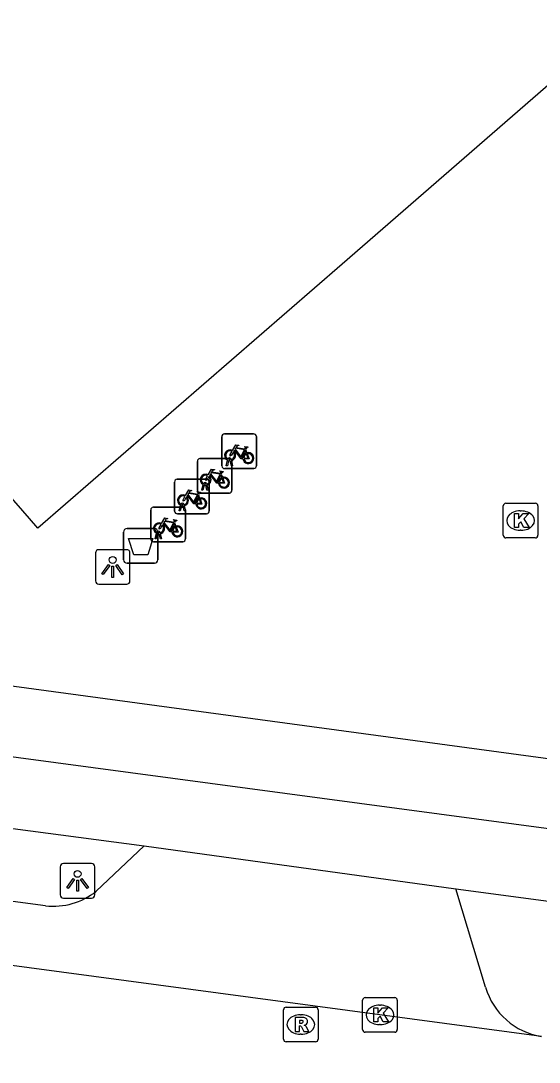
# Model space of a CAD drawing. Extents: x 155888 to 156864, y 383882 to 384671.
# Drawn here: x 156212.56 to 156227.53, y 383977.13 to 384007.22 of the extents above; entities that cross this region are included whole.
import ezdxf

# ---------------------------------------------------------------- set-up
doc = ezdxf.new("R2010")
doc.units = 0
for name, color, linetype in [('IMGEO_Afvalbak', 7, 'Continuous'), ('IMGEO_Fietsenrek', 7, 'Continuous'), ('IMGEO_Kolk', 7, 'Continuous'), ('IMGEO_Lichtpunt', 7, 'Continuous'), ('IMGEO_Pand', 7, 'Continuous'), ('IMGEO_Rijbaan_lokaal_gesloten', 7, 'Continuous'), ('IMGEO_Rioolput', 7, 'Continuous'), ('IMGEO_Voetpad_open', 7, 'Continuous')]:
    doc.layers.add(name, color=color, linetype=linetype)

msp = doc.modelspace()

# ---------------------------------------------------------------- linework, layer by layer
at = {"layer": 'IMGEO_Afvalbak'}
for p, q in [((156215.525, 383991.645), (156215.525, 383992.445)), ((156215.525, 383992.445), (156215.525, 383991.645)), ((156215.625, 383992.545), (156216.415, 383992.545)), ((156216.415, 383992.545), (156215.625, 383992.545)), ((156216.515, 383992.445), (156216.515, 383991.645)), ((156216.515, 383991.645), (156216.515, 383992.445)), ((156216.415, 383991.545), (156215.625, 383991.545)), ((156215.625, 383991.545), (156216.415, 383991.545))]:
    msp.add_line(p, q, dxfattribs=at)
msp.add_lwpolyline([(156215.668, 383992.259), (156216.372, 383992.259), (156216.223, 383991.789), (156215.817, 383991.789), (156215.668, 383992.259)], dxfattribs=at)
for centre, start, end in [((156215.625, 383992.445), 90, 180), ((156215.625, 383992.445), 90, 180), ((156216.415, 383992.445), 0, 90), ((156216.415, 383992.445), 360, 90), ((156215.625, 383991.645), 180, 270), ((156215.625, 383991.645), 180, 270), ((156216.415, 383991.645), 270, 0), ((156216.415, 383991.645), 270, 0)]:
    msp.add_arc(centre, 0.1, start, end, dxfattribs=at)
at = {"layer": 'IMGEO_Fietsenrek'}
for p, q in [((156218.363, 383994.355), (156218.363, 383995.196)), ((156218.363, 383995.196), (156218.363, 383994.355)), ((156218.438, 383995.28), (156219.279, 383995.28)), ((156219.279, 383995.28), (156218.438, 383995.28)), ((156219.363, 383995.205), (156219.363, 383994.364)), ((156219.363, 383994.364), (156219.363, 383995.205)), ((156219.05, 383994.829), (156219.086, 383994.734)), ((156217.656, 383993.648), (156217.656, 383994.489)), ((156217.656, 383994.489), (156217.656, 383993.648)), ((156217.731, 383994.573), (156218.572, 383994.573)), ((156218.572, 383994.573), (156217.731, 383994.573)), ((156218.49, 383994.364), (156218.529, 383994.524)), ((156218.559, 383994.512), (156218.524, 383994.364)), ((156218.601, 383994.536), (156218.6, 383994.54)), ((156218.642, 383994.364), (156218.608, 383994.506)), ((156218.632, 383994.547), (156218.633, 383994.54)), ((156218.64, 383994.51), (156218.675, 383994.364)), ((156218.656, 383994.498), (156218.656, 383993.657)), ((156218.656, 383993.657), (156218.656, 383994.498)), ((156219.288, 383994.28), (156218.447, 383994.28)), ((156218.447, 383994.28), (156219.288, 383994.28)), ((156218.524, 383994.364), (156218.49, 383994.364)), ((156218.675, 383994.364), (156218.642, 383994.364)), ((156217, 383993.05), (156217, 383993.891)), ((156217, 383993.891), (156217, 383993.05)), ((156217.075, 383993.975), (156217.916, 383993.975)), ((156217.916, 383993.975), (156217.075, 383993.975)), ((156218, 383993.9), (156218, 383993.059)), ((156218, 383993.059), (156218, 383993.9)), ((156218.343, 383994.122), (156218.379, 383994.027)), ((156218.581, 383993.573), (156217.74, 383993.573)), ((156217.74, 383993.573), (156218.581, 383993.573)), ((156217.783, 383993.657), (156217.822, 383993.817)), ((156217.817, 383993.657), (156217.783, 383993.657)), ((156217.852, 383993.805), (156217.817, 383993.657)), ((156217.894, 383993.829), (156217.893, 383993.833)), ((156217.935, 383993.657), (156217.901, 383993.799)), ((156217.925, 383993.84), (156217.926, 383993.833)), ((156217.933, 383993.803), (156217.968, 383993.657)), ((156217.968, 383993.657), (156217.935, 383993.657)), ((156217.687, 383993.524), (156217.723, 383993.429)), ((156216.31, 383992.241), (156216.31, 383993.082)), ((156216.31, 383993.082), (156216.31, 383992.241)), ((156216.385, 383993.166), (156217.226, 383993.166)), ((156217.226, 383993.166), (156216.385, 383993.166)), ((156217.925, 383992.975), (156217.084, 383992.975)), ((156217.084, 383992.975), (156217.925, 383992.975)), ((156217.127, 383993.059), (156217.166, 383993.219)), ((156217.161, 383993.059), (156217.127, 383993.059)), ((156217.196, 383993.207), (156217.161, 383993.059)), ((156217.238, 383993.231), (156217.237, 383993.235)), ((156217.279, 383993.059), (156217.245, 383993.201)), ((156217.269, 383993.242), (156217.27, 383993.235)), ((156217.277, 383993.205), (156217.312, 383993.059)), ((156217.312, 383993.059), (156217.279, 383993.059)), ((156217.31, 383993.091), (156217.31, 383992.25)), ((156217.31, 383992.25), (156217.31, 383993.091)), ((156216.997, 383992.715), (156217.033, 383992.62)), ((156216.437, 383992.25), (156216.476, 383992.41)), ((156216.506, 383992.398), (156216.471, 383992.25)), ((156216.548, 383992.422), (156216.547, 383992.426)), ((156216.589, 383992.25), (156216.555, 383992.392)), ((156216.579, 383992.433), (156216.58, 383992.426)), ((156216.587, 383992.396), (156216.622, 383992.25)), ((156217.235, 383992.166), (156216.394, 383992.166)), ((156216.394, 383992.166), (156217.235, 383992.166)), ((156216.471, 383992.25), (156216.437, 383992.25)), ((156216.622, 383992.25), (156216.589, 383992.25))]:
    msp.add_line(p, q, dxfattribs=at)
for points in [[(156218.697, 383994.754), (156218.645, 383994.664), (156218.605, 383994.639), (156218.606, 383994.686), (156218.661, 383994.78)], [(156218.676, 383994.806), (156218.771, 383994.97), (156218.857, 383994.956), (156218.859, 383994.947), (156218.803, 383994.936), (156218.776, 383994.891), (156219.032, 383994.85)], [(156218.972, 383994.562), (156218.922, 383994.562), (156218.731, 383994.813), (156218.712, 383994.781)], [(156219.019, 383994.825), (156218.762, 383994.866), (156218.745, 383994.837), (156218.912, 383994.617), (156219.019, 383994.825)], [(156219.067, 383994.727), (156219.037, 383994.804), (156218.928, 383994.586), (156218.971, 383994.586)], [(156219.032, 383994.85), (156219.057, 383994.899), (156219.051, 383994.903), (156219.028, 383994.907), (156219.016, 383994.914), (156219.015, 383994.917), (156219.017, 383994.922), (156219.112, 383994.907), (156219.114, 383994.897), (156219.104, 383994.884), (156219.092, 383994.878), (156219.078, 383994.884), (156219.05, 383994.829)], [(156219.001, 383994.586), (156219.121, 383994.585), (156219.077, 383994.699)], [(156219.097, 383994.706), (156219.152, 383994.561), (156219.002, 383994.561)], [(156217.969, 383994.099), (156218.064, 383994.263), (156218.15, 383994.249), (156218.152, 383994.24), (156218.096, 383994.229), (156218.069, 383994.184), (156218.325, 383994.143)], [(156218.325, 383994.143), (156218.35, 383994.192), (156218.344, 383994.196), (156218.321, 383994.2), (156218.309, 383994.207), (156218.308, 383994.21), (156218.31, 383994.215), (156218.405, 383994.2), (156218.407, 383994.19), (156218.397, 383994.177), (156218.385, 383994.171), (156218.371, 383994.177), (156218.343, 383994.122)], [(156217.99, 383994.047), (156217.938, 383993.957), (156217.898, 383993.932), (156217.899, 383993.979), (156217.954, 383994.073)], [(156218.265, 383993.855), (156218.215, 383993.855), (156218.024, 383994.106), (156218.005, 383994.074)], [(156218.312, 383994.118), (156218.055, 383994.159), (156218.038, 383994.13), (156218.205, 383993.91), (156218.312, 383994.118)], [(156218.36, 383994.02), (156218.33, 383994.097), (156218.221, 383993.879), (156218.264, 383993.879)], [(156218.294, 383993.879), (156218.414, 383993.878), (156218.37, 383993.992)], [(156218.39, 383993.999), (156218.445, 383993.854), (156218.295, 383993.854)], [(156217.313, 383993.501), (156217.408, 383993.665), (156217.494, 383993.651), (156217.496, 383993.642), (156217.44, 383993.631), (156217.413, 383993.586), (156217.669, 383993.545)], [(156217.669, 383993.545), (156217.694, 383993.594), (156217.688, 383993.598), (156217.665, 383993.602), (156217.653, 383993.609), (156217.652, 383993.612), (156217.654, 383993.617), (156217.749, 383993.602), (156217.751, 383993.592), (156217.741, 383993.579), (156217.729, 383993.573), (156217.715, 383993.579), (156217.687, 383993.524)], [(156217.334, 383993.449), (156217.282, 383993.359), (156217.242, 383993.334), (156217.243, 383993.381), (156217.298, 383993.475)], [(156217.609, 383993.257), (156217.559, 383993.257), (156217.368, 383993.508), (156217.349, 383993.476)], [(156217.656, 383993.52), (156217.399, 383993.561), (156217.382, 383993.532), (156217.549, 383993.312), (156217.656, 383993.52)], [(156217.704, 383993.422), (156217.674, 383993.499), (156217.565, 383993.281), (156217.608, 383993.281)], [(156217.638, 383993.281), (156217.758, 383993.28), (156217.714, 383993.394)], [(156217.734, 383993.401), (156217.789, 383993.256), (156217.639, 383993.256)], [(156216.644, 383992.64), (156216.592, 383992.55), (156216.552, 383992.525), (156216.553, 383992.572), (156216.608, 383992.666)], [(156216.623, 383992.692), (156216.718, 383992.856), (156216.804, 383992.842), (156216.806, 383992.833), (156216.75, 383992.822), (156216.723, 383992.777), (156216.979, 383992.736)], [(156216.919, 383992.448), (156216.869, 383992.448), (156216.678, 383992.699), (156216.659, 383992.667)], [(156216.966, 383992.711), (156216.709, 383992.752), (156216.692, 383992.723), (156216.859, 383992.503), (156216.966, 383992.711)], [(156217.014, 383992.613), (156216.984, 383992.69), (156216.875, 383992.472), (156216.918, 383992.472)], [(156216.979, 383992.736), (156217.004, 383992.785), (156216.998, 383992.789), (156216.975, 383992.793), (156216.963, 383992.8), (156216.962, 383992.803), (156216.964, 383992.808), (156217.059, 383992.793), (156217.061, 383992.783), (156217.051, 383992.77), (156217.039, 383992.764), (156217.025, 383992.77), (156216.997, 383992.715)], [(156216.948, 383992.472), (156217.068, 383992.471), (156217.024, 383992.585)], [(156217.044, 383992.592), (156217.099, 383992.447), (156216.949, 383992.447)]]:
    msp.add_lwpolyline(points, dxfattribs=at)
for centre, radius, start, end in [((156218.441, 383995.202), 0.0779, 92.4484, 184.2845), ((156218.441, 383995.202), 0.0779, 92.4484, 184.2845), ((156219.285, 383995.202), 0.0779, 2.4484, 94.2845), ((156219.285, 383995.202), 0.0779, 2.4484, 94.2845), ((156218.603, 383994.665), 0.159, 62.6766, 242.1369), ((156218.603, 383994.665), 0.129, 63.3192, 238.903), ((156218.603, 383994.665), 0.159, 283.5766, 46.6042), ((156217.734, 383994.495), 0.0779, 92.4484, 184.2845), ((156217.734, 383994.495), 0.0779, 92.4484, 184.2845), ((156218.583, 383994.536), 0.0499, 12.8025, 158.6934), ((156218.603, 383994.665), 0.159, 253.9967, 271.7867), ((156218.583, 383994.536), 0.0174, 12.8025, 163.4502), ((156218.603, 383994.665), 0.129, 253.415, 269.0204), ((156218.578, 383994.495), 0.0779, 2.4484, 94.2845), ((156218.578, 383994.495), 0.0779, 2.4484, 94.2845), ((156218.603, 383994.665), 0.129, 283.6043, 43.4302), ((156219.13, 383994.581), 0.159, 113.3408, 178.3217), ((156219.13, 383994.581), 0.159, 187.0065, 105.7708), ((156219.13, 383994.581), 0.129, 113.923, 177.9556), ((156219.13, 383994.581), 0.129, 188.6715, 104.5883), ((156218.441, 383994.358), 0.0779, 182.4484, 274.2845), ((156218.441, 383994.358), 0.0779, 182.4484, 274.2845), ((156219.285, 383994.358), 0.0779, 272.4484, 4.2845), ((156219.285, 383994.358), 0.0779, 272.4484, 4.2845), ((156217.078, 383993.897), 0.0779, 92.4484, 184.2845), ((156217.078, 383993.897), 0.0779, 92.4484, 184.2845), ((156217.896, 383993.958), 0.159, 62.6766, 242.1369), ((156217.896, 383993.958), 0.129, 63.3192, 238.903), ((156217.876, 383993.829), 0.0499, 12.8025, 158.6934), ((156217.922, 383993.897), 0.0779, 2.4484, 94.2845), ((156217.922, 383993.897), 0.0779, 2.4484, 94.2845), ((156217.896, 383993.958), 0.129, 283.6043, 43.4302), ((156217.896, 383993.958), 0.159, 283.5766, 46.6042), ((156218.423, 383993.874), 0.159, 113.3408, 178.3217), ((156218.423, 383993.874), 0.159, 187.0065, 105.7708), ((156218.423, 383993.874), 0.129, 113.923, 177.9556), ((156218.423, 383993.874), 0.129, 188.6715, 104.5883), ((156217.734, 383993.651), 0.0779, 182.4484, 274.2845), ((156217.734, 383993.651), 0.0779, 182.4484, 274.2845), ((156217.896, 383993.958), 0.159, 253.9967, 271.7867), ((156217.876, 383993.829), 0.0174, 12.8025, 163.4502), ((156217.896, 383993.958), 0.129, 253.415, 269.0204), ((156218.578, 383993.651), 0.0779, 272.4484, 4.2845), ((156218.578, 383993.651), 0.0779, 272.4484, 4.2845), ((156217.24, 383993.36), 0.159, 62.6766, 242.1369), ((156217.24, 383993.36), 0.129, 63.3192, 238.903), ((156217.22, 383993.231), 0.0499, 12.8025, 158.6934), ((156217.24, 383993.36), 0.129, 283.6043, 43.4302), ((156217.24, 383993.36), 0.159, 283.5766, 46.6042), ((156217.767, 383993.276), 0.159, 113.3408, 178.3217), ((156217.767, 383993.276), 0.159, 187.0065, 105.7708), ((156217.767, 383993.276), 0.129, 113.923, 177.9556), ((156217.767, 383993.276), 0.129, 188.6715, 104.5883), ((156216.388, 383993.088), 0.0779, 92.4484, 184.2845), ((156216.388, 383993.088), 0.0779, 92.4484, 184.2845), ((156217.078, 383993.053), 0.0779, 182.4484, 274.2845), ((156217.078, 383993.053), 0.0779, 182.4484, 274.2845), ((156217.24, 383993.36), 0.159, 253.9967, 271.7867), ((156217.22, 383993.231), 0.0174, 12.8025, 163.4502), ((156217.24, 383993.36), 0.129, 253.415, 269.0204), ((156217.232, 383993.088), 0.0779, 2.4484, 94.2845), ((156217.232, 383993.088), 0.0779, 2.4484, 94.2845), ((156217.922, 383993.053), 0.0779, 272.4484, 4.2845), ((156217.922, 383993.053), 0.0779, 272.4484, 4.2845), ((156216.55, 383992.551), 0.159, 62.6766, 242.1369), ((156216.55, 383992.551), 0.129, 63.3192, 238.903), ((156216.55, 383992.551), 0.159, 283.5766, 46.6042), ((156216.53, 383992.422), 0.0499, 12.8025, 158.6934), ((156216.55, 383992.551), 0.159, 253.9967, 271.7867), ((156216.53, 383992.422), 0.0174, 12.8025, 163.4502), ((156216.55, 383992.551), 0.129, 253.415, 269.0204), ((156216.55, 383992.551), 0.129, 283.6043, 43.4302), ((156217.077, 383992.467), 0.159, 113.3408, 178.3217), ((156217.077, 383992.467), 0.159, 187.0065, 105.7708), ((156217.077, 383992.467), 0.129, 113.923, 177.9556), ((156217.077, 383992.467), 0.129, 188.6715, 104.5883), ((156216.388, 383992.244), 0.0779, 182.4484, 274.2845), ((156216.388, 383992.244), 0.0779, 182.4484, 274.2845), ((156217.232, 383992.244), 0.0779, 272.4484, 4.2845), ((156217.232, 383992.244), 0.0779, 272.4484, 4.2845)]:
    msp.add_arc(centre, radius, start, end, dxfattribs=at)
at = {"layer": 'IMGEO_Kolk'}
for p, q in [((156226.568, 383993.277), (156227.42, 383993.277)), ((156226.493, 383992.351), (156226.493, 383993.203)), ((156226.981, 383993.057), (156227.006, 383993.057)), ((156227.494, 383993.203), (156227.494, 383992.351)), ((156227.004, 383992.497), (156226.979, 383992.497)), ((156227.42, 383992.277), (156226.568, 383992.277)), ((156222.431, 383978.066), (156222.431, 383978.918)), ((156222.506, 383978.992), (156223.358, 383978.992)), ((156223.432, 383978.918), (156223.432, 383978.066)), ((156222.919, 383978.772), (156222.944, 383978.772)), ((156223.358, 383977.992), (156222.506, 383977.992)), ((156222.942, 383978.212), (156222.917, 383978.212))]:
    msp.add_line(p, q, dxfattribs=at)
for points in [[(156226.568, 383993.277), (156227.42, 383993.277)], [(156226.493, 383992.351), (156226.493, 383993.203)], [(156226.814, 383992.977), (156226.937, 383992.977), (156226.937, 383992.826), (156227.067, 383992.977), (156227.231, 383992.977), (156227.085, 383992.826), (156227.238, 383992.577), (156227.086, 383992.577), (156227.001, 383992.741), (156226.937, 383992.674), (156226.937, 383992.577), (156226.814, 383992.577), (156226.814, 383992.977)], [(156227.494, 383993.203), (156227.494, 383992.351)], [(156227.42, 383992.277), (156226.568, 383992.277)], [(156222.431, 383978.066), (156222.431, 383978.918)], [(156222.506, 383978.992), (156223.358, 383978.992)], [(156223.432, 383978.918), (156223.432, 383978.066)], [(156222.752, 383978.692), (156222.875, 383978.692), (156222.875, 383978.541), (156223.005, 383978.692), (156223.169, 383978.692), (156223.023, 383978.541), (156223.176, 383978.292), (156223.024, 383978.292), (156222.939, 383978.456), (156222.875, 383978.389), (156222.875, 383978.292), (156222.752, 383978.292), (156222.752, 383978.692)], [(156223.358, 383977.992), (156222.506, 383977.992)]]:
    msp.add_lwpolyline(points, dxfattribs=at)
for centre, start, end in [((156226.57, 383993.201), 91.552, 178.448), ((156226.57, 383993.201), 91.552, 178.448), ((156227.418, 383993.201), 1.552, 88.448), ((156227.418, 383993.201), 1.552, 88.448), ((156226.57, 383992.353), 181.552, 268.448), ((156226.57, 383992.353), 181.552, 268.448), ((156227.418, 383992.353), 271.552, 358.448), ((156227.418, 383992.353), 271.552, 358.448), ((156222.508, 383978.916), 91.552, 178.448), ((156222.508, 383978.916), 91.552, 178.448), ((156223.356, 383978.916), 1.552, 88.448), ((156223.356, 383978.916), 1.552, 88.448), ((156222.508, 383978.068), 181.552, 268.448), ((156222.508, 383978.068), 181.552, 268.448), ((156223.356, 383978.068), 271.552, 358.448), ((156223.356, 383978.068), 271.552, 358.448)]:
    msp.add_arc(centre, 0.0765, start, end, dxfattribs=at)
for centre, major_axis, ratio, start_param, end_param in [((156226.98, 383992.777), (-0.387, 0.002), 0.722429, 4.712389, 7.853982), ((156227.005, 383992.777), (-0.39, 0.002), 0.717154, 1.570796, 4.712389), ((156222.918, 383978.492), (-0.387, 0.002), 0.722429, 4.712389, 7.853982), ((156222.943, 383978.492), (-0.39, 0.002), 0.717154, 1.570796, 4.712389)]:
    msp.add_ellipse(centre, major_axis=major_axis, ratio=ratio, start_param=start_param, end_param=end_param, dxfattribs=at)
at = {"layer": 'IMGEO_Lichtpunt'}
for p, q in [((156214.714, 383991.841), (156214.714, 383991.034)), ((156214.714, 383991.841), (156214.714, 383991.034)), ((156215.616, 383991.936), (156214.808, 383991.936)), ((156215.616, 383991.936), (156214.808, 383991.936)), ((156215.71, 383991.034), (156215.71, 383991.841)), ((156215.71, 383991.034), (156215.71, 383991.841)), ((156214.808, 383990.94), (156215.616, 383990.94)), ((156214.808, 383990.94), (156215.616, 383990.94)), ((156213.697, 383982.77), (156213.697, 383981.963)), ((156213.697, 383982.77), (156213.697, 383981.963)), ((156214.599, 383982.865), (156213.791, 383982.865)), ((156214.599, 383982.865), (156213.791, 383982.865)), ((156214.693, 383981.963), (156214.693, 383982.77)), ((156214.693, 383981.963), (156214.693, 383982.77)), ((156213.791, 383981.869), (156214.599, 383981.869)), ((156213.791, 383981.869), (156214.599, 383981.869))]:
    msp.add_line(p, q, dxfattribs=at)
for points in [[(156215.088, 383991.505), (156215.127, 383991.477), (156214.939, 383991.215), (156214.901, 383991.242), (156215.088, 383991.505)], [(156215.3, 383991.477), (156215.338, 383991.504), (156215.525, 383991.242), (156215.486, 383991.214), (156215.3, 383991.477)], [(156215.19, 383991.457), (156215.237, 383991.457), (156215.237, 383991.135), (156215.19, 383991.135), (156215.19, 383991.457)], [(156214.071, 383982.434), (156214.11, 383982.406), (156213.922, 383982.144), (156213.884, 383982.171), (156214.071, 383982.434)], [(156214.283, 383982.406), (156214.321, 383982.433), (156214.508, 383982.171), (156214.469, 383982.143), (156214.283, 383982.406)], [(156214.173, 383982.386), (156214.22, 383982.386), (156214.22, 383982.064), (156214.173, 383982.064), (156214.173, 383982.386)]]:
    msp.add_lwpolyline(points, dxfattribs=at)
for centre in [(156215.213, 383991.639), (156214.196, 383982.568)]:
    msp.add_circle(centre, 0.0994, dxfattribs=at)
for centre, start, end in [((156214.808, 383991.841), 90, 180), ((156214.808, 383991.841), 90, 180), ((156215.616, 383991.841), 0, 90), ((156215.616, 383991.841), 0, 90), ((156214.808, 383991.034), 180, 270), ((156214.808, 383991.034), 180, 270), ((156215.616, 383991.034), 270, 0), ((156215.616, 383991.034), 270, 360), ((156213.791, 383982.77), 90, 180), ((156213.791, 383982.77), 90, 180), ((156214.599, 383982.77), 0, 90), ((156214.599, 383982.77), 0, 90), ((156213.791, 383981.963), 180, 270), ((156213.791, 383981.963), 180, 270), ((156214.599, 383981.963), 270, 0), ((156214.599, 383981.963), 270, 360)]:
    msp.add_arc(centre, 0.0946, start, end, dxfattribs=at)
at = {"layer": 'IMGEO_Pand'}
msp.add_lwpolyline([(156213.053, 383992.559), (156212.81, 383992.838), (156203.252, 384003.806), (156202.997, 384004.098), (156219.537, 384018.482), (156219.631, 384018.564), (156223.306, 384014.603), (156224.367, 384015.52), (156227.328, 384012.107), (156226.378, 384011.29), (156229.788, 384007.614), (156229.436, 384007.319), (156229.699, 384007.017), (156221.836, 384000.188), (156213.053, 383992.559)], dxfattribs=at)
at = {"layer": 'IMGEO_Rijbaan_lokaal_gesloten'}
msp.add_lwpolyline([(156227.594, 383977.866), (156222.932, 383978.491), (156203.592, 383981.082)], dxfattribs=at)
at = {"layer": 'IMGEO_Rioolput'}
for p, q in [((156220.145, 383977.79), (156220.145, 383978.642)), ((156220.22, 383978.716), (156221.072, 383978.716)), ((156221.146, 383978.642), (156221.146, 383977.79)), ((156220.633, 383978.496), (156220.658, 383978.496)), ((156220.656, 383977.936), (156220.631, 383977.936)), ((156221.072, 383977.716), (156220.22, 383977.716))]:
    msp.add_line(p, q, dxfattribs=at)
for points in [[(156220.145, 383977.79), (156220.145, 383978.642)], [(156220.22, 383978.716), (156221.072, 383978.716)], [(156221.146, 383978.642), (156221.146, 383977.79)], [(156220.734, 383978.414), (156220.482, 383978.416), (156220.482, 383978.016)], [(156220.66, 383978.335), (156220.606, 383978.335), (156220.606, 383978.254)], [(156220.606, 383978.254), (156220.658, 383978.254)], [(156220.482, 383978.016), (156220.606, 383978.016), (156220.606, 383978.178), (156220.617, 383978.178)], [(156220.664, 383978.149), (156220.735, 383978.016), (156220.875, 383978.016), (156220.81, 383978.142)], [(156221.072, 383977.716), (156220.22, 383977.716)]]:
    msp.add_lwpolyline(points, dxfattribs=at)
for centre, radius, start, end in [((156220.222, 383978.64), 0.0765, 91.552, 178.448), ((156220.222, 383978.64), 0.0765, 91.552, 178.448), ((156221.07, 383978.64), 0.0765, 1.552, 88.448), ((156221.07, 383978.64), 0.0765, 1.552, 88.448), ((156220.642, 383978.443), 0.19, 274.7715, 282.9687), ((156220.666, 383978.239), 0.0964, 77.0061, 93.1865), ((156220.68, 383978.296), 0.0378, 276.6634, 79.6772), ((156220.733, 383978.304), 0.109, 350.3612, 89.416), ((156220.731, 383978.304), 0.112, 277.5842, 350.9817), ((156220.616, 383978.125), 0.0533, 26.0293, 88.6989), ((156220.715, 383978.089), 0.108, 29.5134, 73.7905), ((156220.222, 383977.792), 0.0765, 181.552, 268.448), ((156220.222, 383977.792), 0.0765, 181.552, 268.448), ((156221.07, 383977.792), 0.0765, 271.552, 358.448), ((156221.07, 383977.792), 0.0765, 271.552, 358.448)]:
    msp.add_arc(centre, radius, start, end, dxfattribs=at)
for centre, major_axis, ratio, start_param, end_param in [((156220.632, 383978.216), (-0.387, 0.002), 0.722429, 4.712389, 7.853982), ((156220.657, 383978.216), (-0.39, 0.002), 0.717154, 1.570796, 4.712389)]:
    msp.add_ellipse(centre, major_axis=major_axis, ratio=ratio, start_param=start_param, end_param=end_param, dxfattribs=at)
at = {"layer": 'IMGEO_Voetpad_open'}
for points in [[(156169.217, 383989.622), (156204.869, 383984.866), (156216.122, 383983.374)], [(156207.88, 383988.6), (156234.749, 383984.953)], [(156234.496, 383982.971), (156205.866, 383986.804)], [(156216.122, 383983.374), (156214.733, 383982.064)], [(156216.122, 383983.374), (156225.119, 383982.137)], [(156213.272, 383981.646), (156206.8, 383982.506)], [(156225.981, 383979.29), (156225.119, 383982.137)], [(156225.119, 383982.137), (156294.493, 383972.889), (156351.373, 383965.739), (156357.724, 383964.959)]]:
    msp.add_lwpolyline(points, dxfattribs=at)
for centre, radius, start, end in [((156213.493, 383983.635), 2.001, 263.6512, 308.2811), ((156227.921, 383979.862), 2.022, 196.4194, 260.7027)]:
    msp.add_arc(centre, radius, start, end, dxfattribs=at)

doc.saveas('drawing.dxf')
